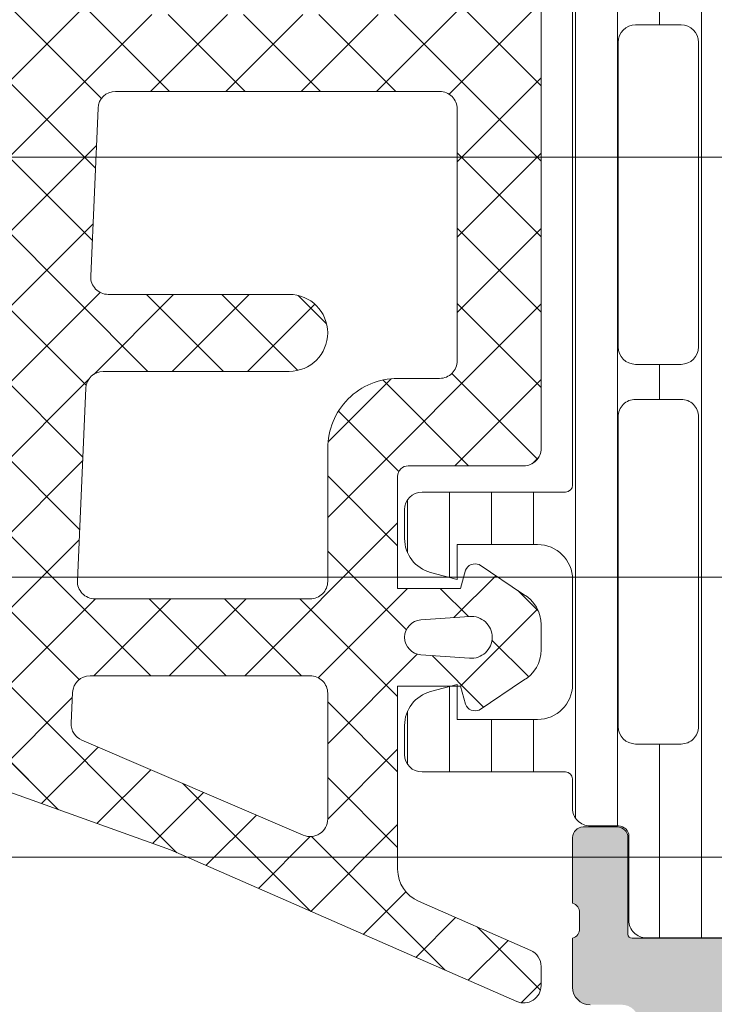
# Model space of a CAD drawing. Header units: millimetres. Extents: x 144573 to 336993, y 74252 to 247042.
# Tile 862 of 1056: x 206423 to 206442, y 219205 to 219233. Entities that reach past the tile are written whole.
import ezdxf

# ---------------------------------------------------------------- set-up
doc = ezdxf.new("R2010")
doc.units = ezdxf.units.MM
doc.layers.add('FASÁDA DETAILNÍ', color=255, linetype='Continuous', lineweight=0)
pattern_1 = [(135, (218687.8640705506, 217938.1777891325), (-1.077630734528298, -1.077630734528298), []), (225, (218687.8640705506, 217938.1777891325), (1.077630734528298, -1.077630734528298), [])]

msp = doc.modelspace()

# ---------------------------------------------------------------- hatches: boundary and pattern name
at = {"layer": 'FASÁDA DETAILNÍ'}
h = msp.add_hatch(dxfattribs=at)
h.set_pattern_fill('LINIE', color=256, scale=1.2, angle=90, style=0)
h.set_pattern_definition([(90, (206457.6575666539, 219206.2351158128), (-1.2, 7.347638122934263e-17), [])])
edge = h.paths.add_edge_path()
edge.add_arc((206439.6837942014, 219209.7698121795), 0.2999999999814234, 359.9979247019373, 449.9979247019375)
edge.add_line((206439.6838050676, 219210.0698121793), (206438.8734737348, 219210.0698408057))
edge.add_arc((206438.8734891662, 219210.5698381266), 0.4999973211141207, 179.9976177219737, 269.99823168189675, ccw=False)
edge.add_line((206438.3734918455, 219210.5698589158), (206438.3721713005, 219211.4109311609))
edge.add_arc((206438.1721713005, 219211.4109311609), 0.2000000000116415, 0, 90)
edge.add_line((206438.1721713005, 219211.6109311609), (206434.0721713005, 219211.6109311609))
edge.add_arc((206434.0721713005, 219212.1109311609), 0.5, 180, 270, ccw=False)
edge.add_line((206433.5721713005, 219212.1109311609), (206433.5721713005, 219212.9416803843))
edge.add_arc((206434.5721713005, 219212.9416803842), 1, 104.99999999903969, 179.9999999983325, ccw=False)
edge.add_line((206434.3133522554, 219213.9076062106), (206435.0721713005, 219214.1109311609))
edge.add_line((206435.0721713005, 219214.1109311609), (206435.0721713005, 219213.1109311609))
edge.add_line((206435.0721713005, 219213.1109311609), (206437.3721713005, 219213.1109311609))
edge.add_arc((206437.3704620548, 219214.1150576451), 1.004127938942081, 270.097530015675, 359.765912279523)
edge.add_line((206438.3745816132, 219214.1109551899), (206438.3745816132, 219217.1108335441))
edge.add_arc((206437.3704622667, 219217.1068051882), 1.004127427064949, 0.2298596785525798, 89.9024820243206)
edge.add_line((206437.3721713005, 219218.1109311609), (206435.0721713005, 219218.1109311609))
edge.add_line((206435.0721713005, 219218.1109311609), (206435.0721713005, 219217.1109311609))
edge.add_line((206435.0721713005, 219217.1109311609), (206434.3133522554, 219217.3142561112))
edge.add_arc((206434.5721713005, 219218.2801819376), 1.000000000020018, 180.0000000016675, 255.0000000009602, ccw=False)
edge.add_line((206433.5721713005, 219218.2801819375), (206433.5721713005, 219219.1109311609))
edge.add_arc((206434.0721713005, 219219.1109311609), 0.5, 90, 180, ccw=False)
edge.add_line((206434.0721713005, 219219.6109311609), (206438.1721713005, 219219.6109311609))
edge.add_arc((206438.1704427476, 219219.8151042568), 0.2041804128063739, 270.4850610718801, 358.8441310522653)
edge.add_line((206438.3745816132, 219219.8109854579), (206438.3746045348, 219245.6523522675))
edge.add_arc((206438.8746018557, 219245.6523368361), 0.499997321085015, 89.9976177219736, 179.9982316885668, ccw=False)
edge.add_line((206438.8746226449, 219246.1523341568), (206439.6849539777, 219246.1523055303))
edge.add_arc((206439.6849648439, 219246.4523055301), 0.2999999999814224, 269.9979247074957, 359.997924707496)
edge.add_line((206439.9849648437, 219246.4522946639), (206439.9847198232, 219248.8522930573))
edge.add_arc((206440.4847158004, 219248.8522775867), 0.4999959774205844, 89.99762222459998, 179.9982271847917, ccw=False)
edge.add_line((206440.4847365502, 219249.3522735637), (206443.961278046, 219249.3521469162))
edge.add_arc((206443.8189315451, 219248.3623339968), 0.9999960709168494, -32.729091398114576, 81.81631664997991, ccw=False)
edge.add_line((206444.6601646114, 219247.821668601), (206443.3416121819, 219245.5380595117))
edge.add_arc((206443.7746158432, 219245.2880438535), 0.5000000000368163, 149.9979280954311, 179.9978647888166)
edge.add_line((206443.2746158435, 219245.2880624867), (206443.2735295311, 219210.9337937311))
edge.add_arc((206443.7735295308, 219210.9337761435), 0.4999999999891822, 179.9979846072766, 209.9979213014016)
edge.add_line((206443.3405077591, 219210.6837918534), (206444.6588947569, 219208.4000872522))
edge.add_arc((206443.8176225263, 219207.8594827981), 0.9999960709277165, -81.82046724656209, 32.72494080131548, ccw=False)
edge.add_line((206443.9598973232, 219206.8696595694), (206440.4833558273, 219206.8697862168))
edge.add_arc((206440.483371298, 219207.369782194), 0.4999959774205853, 179.9976222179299, 269.99822718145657, ccw=False)
edge.add_line((206439.983375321, 219207.3698029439), (206439.9837942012, 219209.7698013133))
edge = h.paths.add_edge_path(flags=16)
edge.add_line((206440.1740698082, 219233.9609249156), (206441.4740639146, 219233.9609249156))
edge.add_arc((206441.4740675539, 219234.4609212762), 0.4999963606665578, 269.9995829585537, 360.0004170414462)
edge.add_line((206441.9740639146, 219234.4609249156), (206441.9740639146, 219243.310918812))
edge.add_arc((206441.4740675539, 219243.3109224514), 0.4999963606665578, 359.9995829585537, 450.0004170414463)
edge.add_line((206441.4740639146, 219243.810918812), (206440.1740698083, 219243.810918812))
edge.add_arc((206440.1740532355, 219243.3109188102), 0.5000000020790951, 89.99810089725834, 179.9999997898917)
edge.add_line((206439.6740532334, 219243.3109188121), (206439.6740532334, 219234.4609249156))
edge.add_arc((206440.1740532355, 219234.4609249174), 0.5000000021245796, 180.0000002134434, 270.0018990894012)
edge = h.paths.add_edge_path(flags=16)
edge.add_arc((206440.1740532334, 219223.7609188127), 0.5, 180, 270)
edge.add_line((206440.1740532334, 219223.2609188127), (206441.4740639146, 219223.2609188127))
edge.add_arc((206441.4740639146, 219223.7609188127), 0.5, 270, 360)
edge.add_line((206441.9740639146, 219223.7609188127), (206441.9740639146, 219232.4609249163))
edge.add_arc((206441.4740639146, 219232.4609249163), 0.5, 0, 90)
edge.add_line((206441.4740639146, 219232.9609249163), (206440.1740532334, 219232.9609249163))
edge.add_arc((206440.1740532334, 219232.4609249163), 0.5, 90, 180)
edge.add_line((206439.6740532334, 219232.4609249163), (206439.6740532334, 219223.7609188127))
edge = h.paths.add_edge_path(flags=16)
edge.add_arc((206441.4740675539, 219221.7609224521), 0.4999963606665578, 359.9995829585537, 450.0004170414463)
edge.add_line((206441.4740639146, 219222.2609188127), (206440.1740698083, 219222.2609188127))
edge.add_arc((206440.1740532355, 219221.7609188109), 0.5000000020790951, 89.99810089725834, 179.9999997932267)
edge.add_line((206439.6740532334, 219221.7609188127), (206439.6740532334, 219212.9109096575))
edge.add_arc((206440.1740379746, 219212.9109096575), 0.4999847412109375, 179.9999999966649, 270)
edge.add_line((206440.1740379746, 219212.4109249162), (206441.4740486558, 219212.4109249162))
edge.add_arc((206441.4740486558, 219212.910940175), 0.5000152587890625, 270, 360.0000000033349)
edge.add_line((206441.9740639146, 219212.9109401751), (206441.9740639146, 219221.7609188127))
h = msp.add_hatch(dxfattribs=at)
h.set_pattern_fill('ANSI37', color=256, scale=0.48, angle=90, style=0)
h.set_pattern_definition(pattern_1)
edge = h.paths.add_edge_path(flags=16)
edge.add_line((206434.0388985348, 219215.9584518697), (206435.4317525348, 219216.0581958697))
edge.add_arc((206435.4746100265, 219215.4597289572), 0.599999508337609, -8.35153610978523e-06, 94.09608051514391, ccw=False)
edge.add_arc((206435.4746100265, 219215.4597287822), 0.5999995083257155, -94.09608051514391, 8.351536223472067e-06, ccw=False)
edge.add_line((206435.4317525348, 219214.8612618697), (206434.0388985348, 219214.9610058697))
edge.add_arc((206434.0746130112, 219215.4597288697), 0.5000001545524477, 94.09606439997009, 265.90393560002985, ccw=False)
edge = h.paths.add_edge_path(flags=16)
edge.add_arc((206430.8746049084, 219213.8597322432), 0.4999996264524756, -4.2805441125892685e-05, 90.00004280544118, ccw=False)
edge.add_line((206431.3746045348, 219213.8597318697), (206431.3746045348, 219210.2660468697))
edge.add_arc((206430.874604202, 219210.2660468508), 0.5000003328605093, -113.21802660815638, 2.167783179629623e-06, ccw=False)
edge.add_line((206430.6774885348, 219209.8065408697), (206424.3463865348, 219212.5224188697))
edge.add_arc((206424.5435024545, 219212.9819242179), 0.4999998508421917, 177.4998893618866, 246.7819182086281, ccw=False)
edge.add_line((206424.0439785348, 219213.0037348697), (206424.0823045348, 219213.8815418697))
edge.add_arc((206424.5818281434, 219213.8597323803), 0.4999994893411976, 89.99995514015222, 177.5000208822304, ccw=False)
edge.add_line((206424.5818285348, 219214.3597318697), (206430.8746045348, 219214.3597318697))
edge = h.paths.add_edge_path(flags=16)
edge.add_line((206425.4664425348, 219239.4136508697), (206434.3632955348, 219243.5623208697))
edge.add_arc((206434.5746046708, 219243.1091671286), 0.499999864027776, -2.966864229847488e-05, 115.00000791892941, ccw=False)
edge.add_line((206435.0746045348, 219243.1091668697), (206435.0746045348, 219233.7597318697))
edge.add_arc((206434.5746049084, 219233.7597314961), 0.4999996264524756, -90.00004280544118, 4.2805441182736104e-05, ccw=False)
edge.add_line((206434.5746045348, 219233.2597318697), (206425.4506815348, 219233.2597318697))
edge.add_arc((206425.4506817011, 219233.7597319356), 0.5000000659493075, 177.4999727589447, 269.9999809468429, ccw=False)
edge.add_line((206424.9511575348, 219233.7815418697), (206425.1782275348, 219238.9823058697))
edge.add_arc((206425.6777529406, 219238.9604961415), 0.5000012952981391, 115.00009198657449, 177.5000025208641, ccw=False)
edge = h.paths.add_edge_path(flags=16)
edge.add_arc((206434.5746049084, 219230.5597322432), 0.4999996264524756, -4.2805441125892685e-05, 90.00004280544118, ccw=False)
edge.add_line((206435.0746045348, 219230.5597318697), (206435.0746045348, 219223.3597318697))
edge.add_arc((206434.5746049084, 219223.3597314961), 0.4999996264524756, -90.00004280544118, 4.2805441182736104e-05, ccw=False)
edge.add_line((206434.5746045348, 219222.8597318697), (206433.3746045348, 219222.8597318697))
edge.add_arc((206433.3746030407, 219220.8597333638), 1.999998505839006, 89.99995719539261, 180.0000428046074)
edge.add_line((206431.3746045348, 219220.8597318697), (206431.3746045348, 219217.0597318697))
edge.add_arc((206430.8746049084, 219217.0597314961), 0.4999996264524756, -90.00004280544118, 4.2805441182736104e-05, ccw=False)
edge.add_line((206430.8746045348, 219216.5597318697), (206424.7215435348, 219216.5597318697))
edge.add_arc((206424.7215437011, 219217.0597319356), 0.5000000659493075, 177.4999727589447, 269.9999809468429, ccw=False)
edge.add_line((206424.2220195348, 219217.0815418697), (206424.4621545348, 219222.5815418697))
edge.add_arc((206424.9616781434, 219222.5597323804), 0.499999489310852, 89.99995514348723, 177.5000208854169, ccw=False)
edge.add_line((206424.9616785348, 219223.0597318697), (206430.2746045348, 219223.0597318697))
edge.add_arc((206430.2746045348, 219224.1597318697), 1.099999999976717, 270, 450)
edge.add_line((206430.2746045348, 219225.2597318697), (206425.1013935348, 219225.2597318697))
edge.add_arc((206425.1013937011, 219225.7597319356), 0.5000000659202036, 177.4999727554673, 269.9999809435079, ccw=False)
edge.add_line((206424.6018695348, 219225.7815418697), (206424.8114425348, 219230.5815418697))
edge.add_arc((206425.3109661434, 219230.5597323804), 0.4999994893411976, 89.99995514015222, 177.5000208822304, ccw=False)
edge.add_line((206425.3109665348, 219231.0597318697), (206434.5746045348, 219231.0597318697))
edge = h.paths.add_edge_path()
edge.add_line((206433.1881475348, 219245.7727848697), (206424.4002815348, 219241.6749358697))
edge.add_ellipse((206425.6681390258, 219238.9560105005), major_axis=(-3.000002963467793, 0), ratio=1, start_angle=295.0000306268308, end_angle=357.49994116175)
edge.add_line((206422.6709915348, 219239.0868718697), (206422.6426575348, 219238.4379218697))
edge.add_ellipse((206422.1431339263, 219238.459731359), major_axis=(-0.499999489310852, 0), ratio=1, start_angle=89.99995514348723, end_angle=177.5000208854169, ccw=False)
edge.add_line((206422.1431335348, 219237.9597318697), (206421.1746045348, 219237.9597318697))
edge.add_ellipse((206421.1746044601, 219237.8597319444), major_axis=(-0.09999992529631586, 0), ratio=1, start_angle=-90.00004278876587, end_angle=4.280544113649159e-05)
edge.add_line((206421.0746045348, 219237.8597318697), (206421.0746045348, 219237.2597318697))
edge.add_ellipse((206421.1746044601, 219237.259731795), major_axis=(-0.09999992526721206, 0), ratio=1, start_angle=-4.280544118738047e-05, end_angle=90.00004280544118)
edge.add_line((206421.1746045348, 219237.1597318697), (206422.0776425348, 219237.1597318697))
edge.add_ellipse((206422.0776423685, 219236.6597318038), major_axis=(-0.5000000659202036, 0), ratio=1, start_angle=177.4999727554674, end_angle=269.9999809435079, ccw=False)
edge.add_line((206422.5771665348, 219236.6379218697), (206422.1833285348, 219227.7376278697))
edge.add_ellipse((206421.683817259, 219227.7597319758), major_axis=(-0.5000001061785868, 0), ratio=1, start_angle=89.9999170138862, end_angle=177.4662307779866, ccw=False)
edge.add_line((206421.6838165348, 219227.2597318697), (206421.0746045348, 219227.2597318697))
edge.add_ellipse((206421.0746044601, 219227.1597319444), major_axis=(-0.0999999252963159, 0), ratio=1, start_angle=-90.0000428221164, end_angle=4.278876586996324e-05)
edge.add_line((206420.9746045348, 219227.1597318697), (206420.9746045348, 219226.5597318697))
edge.add_ellipse((206421.0746044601, 219226.559731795), major_axis=(-0.0999999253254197, 0), ratio=1, start_angle=-4.278876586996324e-05, end_angle=90.00004280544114)
edge.add_line((206421.0746045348, 219226.4597318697), (206421.6041665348, 219226.4597318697))
edge.add_ellipse((206421.6041668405, 219225.9597313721), major_axis=(-0.500000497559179, 0), ratio=1, start_angle=177.4663020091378, end_angle=270.0000350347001, ccw=False)
edge.add_line((206422.1036785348, 219225.9376278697), (206421.5930225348, 219214.3974028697))
edge.add_ellipse((206421.0934979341, 219214.4192124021), major_axis=(-0.5000004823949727, 0), ratio=1, start_angle=86.78294269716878, end_angle=177.5000209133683, ccw=False)
edge.add_line((206421.0654385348, 219213.9199998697), (206415.9316955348, 219214.2085628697))
edge.add_ellipse((206416.0472509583, 219214.6189808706), major_axis=(-0.4263754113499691, 0), ratio=1, start_angle=-69.2410276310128, end_angle=74.27514552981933, ccw=False)
edge.add_line((206415.8961275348, 219215.0176758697), (206416.1287305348, 219215.0164358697))
edge.add_line((206416.1287305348, 219215.0164358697), (206418.0113095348, 219214.7182978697))
edge.add_line((206418.0113095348, 219214.7182978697), (206420.8605945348, 219215.1187238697))
edge.add_ellipse((206420.8188439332, 219215.4158044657), major_axis=(-0.2999999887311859, 0), ratio=1, start_angle=97.99974404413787, end_angle=214.5977463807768)
edge.add_ellipse((206418.5962728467, 219213.8826910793), major_axis=(-3.000047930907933, 0), ratio=1, start_angle=214.5976412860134, end_angle=288.008424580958)
edge.add_line((206417.6687875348, 219216.7357698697), (206415.4138965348, 219216.1021938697))
edge.add_ellipse((206415.5748260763, 219215.3269813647), major_axis=(-0.7917403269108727, 0), ratio=1, start_angle=281.727689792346, end_angle=353.2016537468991)
edge.add_line((206414.7886525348, 219215.4207038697), (206414.7874315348, 219214.3624938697))
edge.add_ellipse((206415.9665177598, 219214.4916181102), major_axis=(-1.186135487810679, 0), ratio=1, start_angle=6.249678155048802, end_angle=71.34442355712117)
edge.add_line((206415.5870985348, 219213.3678038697), (206418.8284385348, 219212.2734708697))
edge.add_line((206418.8284385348, 219212.2734708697), (206426.8782335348, 219209.3836928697))
edge.add_line((206426.8782335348, 219209.3836928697), (206436.7761105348, 219205.0508838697))
edge.add_ellipse((206436.9743806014, 219205.5098928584), major_axis=(-0.5000002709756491, 0), ratio=1, start_angle=66.6379505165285, end_angle=179.9334236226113)
edge.add_line((206437.4743805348, 219205.5093118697), (206437.4750155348, 219206.0560128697))
edge.add_ellipse((206436.9750154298, 219206.0565931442), major_axis=(-0.5000004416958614, 0), ratio=1, start_angle=179.9335054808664, end_angle=246.0791754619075)
edge.add_line((206437.1777525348, 219206.5136468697), (206433.9737495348, 219207.9154028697))
edge.add_ellipse((206434.3746038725, 219208.831543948), major_axis=(-0.999999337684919, 0), ratio=1, start_angle=-5.28106040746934e-05, end_angle=66.36838527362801, ccw=False)
edge.add_line((206433.3746045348, 219208.8315448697), (206433.3746045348, 219214.0594868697))
edge.add_line((206433.3746045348, 219214.0594868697), (206435.1740835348, 219214.0594958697))
edge.add_line((206435.1740835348, 219214.0594958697), (206435.3120255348, 219213.5446948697))
edge.add_ellipse((206435.5891795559, 219213.6594601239), major_axis=(-0.2999756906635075, 0), ratio=1, start_angle=22.49370025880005, end_angle=112.5035666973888)
edge.add_line((206435.7039925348, 219213.3823258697), (206436.9741195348, 219214.2314928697))
edge.add_ellipse((206436.4743987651, 219215.097357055), major_axis=(-0.9997207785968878, 0), ratio=1, start_angle=119.9907606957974, end_angle=180.0076118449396)
edge.add_line((206437.4741195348, 219215.0974898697), (206437.4740885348, 219215.8218508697))
edge.add_ellipse((206436.4743507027, 219215.8216428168), major_axis=(-0.9997378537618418, 0), ratio=1, start_angle=180.0119236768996, end_angle=240.0086750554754)
edge.add_line((206436.9740885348, 219216.6875168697), (206435.7039925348, 219217.5366838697))
edge.add_ellipse((206435.5891806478, 219217.2595363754), major_axis=(-0.2999875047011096, 0), ratio=1, start_angle=247.4975938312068, end_angle=337.5013961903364)
edge.add_line((206435.3120255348, 219217.3743298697), (206435.1740535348, 219216.8595138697))
edge.add_line((206435.1740535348, 219216.8595138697), (206433.3746045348, 219216.8595058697))
edge.add_line((206433.3746045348, 219216.8595058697), (206433.3746045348, 219220.0597328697))
edge.add_ellipse((206433.6746043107, 219220.0597330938), major_axis=(-0.2999997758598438, 0), ratio=1, start_angle=-90.00004280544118, end_angle=4.2805441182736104e-05, ccw=False)
edge.add_line((206433.6746045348, 219220.3597328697), (206436.9746005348, 219220.3597328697))
edge.add_ellipse((206436.9746009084, 219220.8597324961), major_axis=(-0.4999996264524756, 0), ratio=1, start_angle=89.99995719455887, end_angle=180.0000428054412)
edge.add_line((206437.4746005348, 219220.8597328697), (206437.4746005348, 219247.7573548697))
edge.add_line((206437.4746005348, 219247.7573548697), (206435.9242085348, 219248.6524728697))
edge.add_ellipse((206435.6742084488, 219248.2194603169), major_axis=(-0.4999999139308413, 0), ratio=1, start_angle=239.9999829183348, end_angle=359.9999366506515)
edge.add_line((206435.1742085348, 219248.2194608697), (206433.4768375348, 219248.2194608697))
edge.add_line((206433.4768375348, 219248.2194608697), (206433.4768375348, 219246.2259388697))
edge.add_ellipse((206432.9768372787, 219246.225938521), major_axis=(-0.5000002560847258, 0), ratio=1, start_angle=115.0001285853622, end_angle=180.0000399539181, ccw=False)
h = msp.add_hatch(dxfattribs=at)
h.set_pattern_fill('ANSI37', color=256, scale=0.48, angle=90, style=0)
h.set_pattern_definition(pattern_1)
edge = h.paths.add_edge_path(flags=16)
edge.add_line((206434.038898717, 219215.9584518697), (206435.431752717, 219216.0581958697))
edge.add_arc((206435.4746102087, 219215.4597289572), 0.599999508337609, -8.35153610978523e-06, 94.09608051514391, ccw=False)
edge.add_arc((206435.4746102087, 219215.4597287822), 0.5999995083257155, -94.09608051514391, 8.351536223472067e-06, ccw=False)
edge.add_line((206435.431752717, 219214.8612618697), (206434.038898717, 219214.9610058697))
edge.add_arc((206434.0746131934, 219215.4597288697), 0.5000001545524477, 94.09606439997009, 265.90393560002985, ccw=False)
edge = h.paths.add_edge_path(flags=16)
edge.add_arc((206430.8746050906, 219213.8597322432), 0.4999996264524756, -4.2805441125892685e-05, 90.00004280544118, ccw=False)
edge.add_line((206431.374604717, 219213.8597318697), (206431.374604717, 219210.2660468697))
edge.add_arc((206430.8746043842, 219210.2660468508), 0.5000003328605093, -113.21802660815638, 2.167783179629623e-06, ccw=False)
edge.add_line((206430.677488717, 219209.8065408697), (206424.346386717, 219212.5224188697))
edge.add_arc((206424.5435026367, 219212.9819242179), 0.4999998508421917, 177.4998893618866, 246.7819182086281, ccw=False)
edge.add_line((206424.043978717, 219213.0037348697), (206424.082304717, 219213.8815418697))
edge.add_arc((206424.5818283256, 219213.8597323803), 0.4999994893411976, 89.99995514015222, 177.5000208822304, ccw=False)
edge.add_line((206424.581828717, 219214.3597318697), (206430.874604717, 219214.3597318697))
edge = h.paths.add_edge_path(flags=16)
edge.add_line((206425.466442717, 219239.4136508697), (206434.363295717, 219243.5623208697))
edge.add_arc((206434.574604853, 219243.1091671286), 0.499999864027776, -2.966864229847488e-05, 115.00000791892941, ccw=False)
edge.add_line((206435.074604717, 219243.1091668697), (206435.074604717, 219233.7597318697))
edge.add_arc((206434.5746050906, 219233.7597314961), 0.4999996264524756, -90.00004280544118, 4.2805441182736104e-05, ccw=False)
edge.add_line((206434.574604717, 219233.2597318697), (206425.450681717, 219233.2597318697))
edge.add_arc((206425.4506818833, 219233.7597319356), 0.5000000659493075, 177.4999727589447, 269.9999809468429, ccw=False)
edge.add_line((206424.951157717, 219233.7815418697), (206425.178227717, 219238.9823058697))
edge.add_arc((206425.6777531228, 219238.9604961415), 0.5000012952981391, 115.00009198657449, 177.5000025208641, ccw=False)
edge = h.paths.add_edge_path(flags=16)
edge.add_arc((206434.5746050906, 219230.5597322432), 0.4999996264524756, -4.2805441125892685e-05, 90.00004280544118, ccw=False)
edge.add_line((206435.074604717, 219230.5597318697), (206435.074604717, 219223.3597318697))
edge.add_arc((206434.5746050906, 219223.3597314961), 0.4999996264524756, -90.00004280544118, 4.2805441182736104e-05, ccw=False)
edge.add_line((206434.574604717, 219222.8597318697), (206433.374604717, 219222.8597318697))
edge.add_arc((206433.3746032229, 219220.8597333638), 1.999998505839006, 89.99995719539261, 180.0000428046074)
edge.add_line((206431.374604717, 219220.8597318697), (206431.374604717, 219217.0597318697))
edge.add_arc((206430.8746050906, 219217.0597314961), 0.4999996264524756, -90.00004280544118, 4.2805441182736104e-05, ccw=False)
edge.add_line((206430.874604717, 219216.5597318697), (206424.721543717, 219216.5597318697))
edge.add_arc((206424.7215438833, 219217.0597319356), 0.5000000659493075, 177.4999727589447, 269.9999809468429, ccw=False)
edge.add_line((206424.222019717, 219217.0815418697), (206424.462154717, 219222.5815418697))
edge.add_arc((206424.9616783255, 219222.5597323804), 0.499999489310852, 89.99995514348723, 177.5000208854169, ccw=False)
edge.add_line((206424.961678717, 219223.0597318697), (206430.274604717, 219223.0597318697))
edge.add_arc((206430.274604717, 219224.1597318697), 1.099999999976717, 270, 450)
edge.add_line((206430.274604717, 219225.2597318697), (206425.101393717, 219225.2597318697))
edge.add_arc((206425.1013938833, 219225.7597319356), 0.5000000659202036, 177.4999727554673, 269.9999809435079, ccw=False)
edge.add_line((206424.601869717, 219225.7815418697), (206424.811442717, 219230.5815418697))
edge.add_arc((206425.3109663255, 219230.5597323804), 0.4999994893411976, 89.99995514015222, 177.5000208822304, ccw=False)
edge.add_line((206425.310966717, 219231.0597318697), (206434.574604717, 219231.0597318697))
edge = h.paths.add_edge_path()
edge.add_line((206433.188147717, 219245.7727848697), (206424.400281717, 219241.6749358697))
edge.add_ellipse((206425.668139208, 219238.9560105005), major_axis=(-3.000002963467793, 0), ratio=1, start_angle=295.0000306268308, end_angle=357.49994116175)
edge.add_line((206422.670991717, 219239.0868718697), (206422.642657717, 219238.4379218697))
edge.add_ellipse((206422.1431341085, 219238.459731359), major_axis=(-0.499999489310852, 0), ratio=1, start_angle=89.99995514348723, end_angle=177.5000208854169, ccw=False)
edge.add_line((206422.143133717, 219237.9597318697), (206421.174604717, 219237.9597318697))
edge.add_ellipse((206421.1746046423, 219237.8597319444), major_axis=(-0.09999992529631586, 0), ratio=1, start_angle=-90.00004278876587, end_angle=4.280544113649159e-05)
edge.add_line((206421.074604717, 219237.8597318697), (206421.074604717, 219237.2597318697))
edge.add_ellipse((206421.1746046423, 219237.259731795), major_axis=(-0.09999992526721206, 0), ratio=1, start_angle=-4.280544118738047e-05, end_angle=90.00004280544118)
edge.add_line((206421.174604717, 219237.1597318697), (206422.077642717, 219237.1597318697))
edge.add_ellipse((206422.0776425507, 219236.6597318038), major_axis=(-0.5000000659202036, 0), ratio=1, start_angle=177.4999727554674, end_angle=269.9999809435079, ccw=False)
edge.add_line((206422.577166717, 219236.6379218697), (206422.183328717, 219227.7376278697))
edge.add_ellipse((206421.6838174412, 219227.7597319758), major_axis=(-0.5000001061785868, 0), ratio=1, start_angle=89.9999170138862, end_angle=177.4662307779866, ccw=False)
edge.add_line((206421.683816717, 219227.2597318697), (206421.074604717, 219227.2597318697))
edge.add_ellipse((206421.0746046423, 219227.1597319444), major_axis=(-0.0999999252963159, 0), ratio=1, start_angle=-90.0000428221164, end_angle=4.278876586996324e-05)
edge.add_line((206420.974604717, 219227.1597318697), (206420.974604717, 219226.5597318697))
edge.add_ellipse((206421.0746046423, 219226.559731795), major_axis=(-0.0999999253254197, 0), ratio=1, start_angle=-4.278876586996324e-05, end_angle=90.00004280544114)
edge.add_line((206421.074604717, 219226.4597318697), (206421.604166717, 219226.4597318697))
edge.add_ellipse((206421.6041670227, 219225.9597313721), major_axis=(-0.500000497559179, 0), ratio=1, start_angle=177.4663020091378, end_angle=270.0000350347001, ccw=False)
edge.add_line((206422.103678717, 219225.9376278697), (206421.593022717, 219214.3974028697))
edge.add_ellipse((206421.0934981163, 219214.4192124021), major_axis=(-0.5000004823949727, 0), ratio=1, start_angle=86.78294269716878, end_angle=177.5000209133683, ccw=False)
edge.add_line((206421.065438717, 219213.9199998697), (206415.931695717, 219214.2085628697))
edge.add_ellipse((206416.0472511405, 219214.6189808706), major_axis=(-0.4263754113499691, 0), ratio=1, start_angle=-69.2410276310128, end_angle=74.27514552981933, ccw=False)
edge.add_line((206415.896127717, 219215.0176758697), (206416.128730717, 219215.0164358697))
edge.add_line((206416.128730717, 219215.0164358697), (206418.011309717, 219214.7182978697))
edge.add_line((206418.011309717, 219214.7182978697), (206420.860594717, 219215.1187238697))
edge.add_ellipse((206420.8188441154, 219215.4158044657), major_axis=(-0.2999999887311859, 0), ratio=1, start_angle=97.99974404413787, end_angle=214.5977463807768)
edge.add_ellipse((206418.5962730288, 219213.8826910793), major_axis=(-3.000047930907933, 0), ratio=1, start_angle=214.5976412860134, end_angle=288.008424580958)
edge.add_line((206417.668787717, 219216.7357698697), (206415.413896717, 219216.1021938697))
edge.add_ellipse((206415.5748262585, 219215.3269813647), major_axis=(-0.7917403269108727, 0), ratio=1, start_angle=281.727689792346, end_angle=353.2016537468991)
edge.add_line((206414.788652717, 219215.4207038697), (206414.787431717, 219214.3624938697))
edge.add_ellipse((206415.966517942, 219214.4916181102), major_axis=(-1.186135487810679, 0), ratio=1, start_angle=6.249678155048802, end_angle=71.34442355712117)
edge.add_line((206415.587098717, 219213.3678038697), (206418.828438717, 219212.2734708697))
edge.add_line((206418.828438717, 219212.2734708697), (206426.878233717, 219209.3836928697))
edge.add_line((206426.878233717, 219209.3836928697), (206436.776110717, 219205.0508838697))
edge.add_ellipse((206436.9743807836, 219205.5098928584), major_axis=(-0.5000002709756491, 0), ratio=1, start_angle=66.6379505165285, end_angle=179.9334236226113)
edge.add_line((206437.474380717, 219205.5093118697), (206437.475015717, 219206.0560128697))
edge.add_ellipse((206436.975015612, 219206.0565931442), major_axis=(-0.5000004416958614, 0), ratio=1, start_angle=179.9335054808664, end_angle=246.0791754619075)
edge.add_line((206437.177752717, 219206.5136468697), (206433.973749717, 219207.9154028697))
edge.add_ellipse((206434.3746040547, 219208.831543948), major_axis=(-0.999999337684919, 0), ratio=1, start_angle=-5.28106040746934e-05, end_angle=66.36838527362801, ccw=False)
edge.add_line((206433.374604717, 219208.8315448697), (206433.374604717, 219214.0594868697))
edge.add_line((206433.374604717, 219214.0594868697), (206435.174083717, 219214.0594958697))
edge.add_line((206435.174083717, 219214.0594958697), (206435.312025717, 219213.5446948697))
edge.add_ellipse((206435.5891797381, 219213.6594601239), major_axis=(-0.2999756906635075, 0), ratio=1, start_angle=22.49370025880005, end_angle=112.5035666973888)
edge.add_line((206435.703992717, 219213.3823258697), (206436.974119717, 219214.2314928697))
edge.add_ellipse((206436.4743989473, 219215.097357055), major_axis=(-0.9997207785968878, 0), ratio=1, start_angle=119.9907606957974, end_angle=180.0076118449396)
edge.add_line((206437.474119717, 219215.0974898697), (206437.474088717, 219215.8218508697))
edge.add_ellipse((206436.4743508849, 219215.8216428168), major_axis=(-0.9997378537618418, 0), ratio=1, start_angle=180.0119236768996, end_angle=240.0086750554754)
edge.add_line((206436.974088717, 219216.6875168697), (206435.703992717, 219217.5366838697))
edge.add_ellipse((206435.58918083, 219217.2595363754), major_axis=(-0.2999875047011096, 0), ratio=1, start_angle=247.4975938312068, end_angle=337.5013961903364)
edge.add_line((206435.312025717, 219217.3743298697), (206435.174053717, 219216.8595138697))
edge.add_line((206435.174053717, 219216.8595138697), (206433.374604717, 219216.8595058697))
edge.add_line((206433.374604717, 219216.8595058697), (206433.374604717, 219220.0597328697))
edge.add_ellipse((206433.6746044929, 219220.0597330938), major_axis=(-0.2999997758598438, 0), ratio=1, start_angle=-90.00004280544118, end_angle=4.2805441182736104e-05, ccw=False)
edge.add_line((206433.674604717, 219220.3597328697), (206436.974600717, 219220.3597328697))
edge.add_ellipse((206436.9746010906, 219220.8597324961), major_axis=(-0.4999996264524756, 0), ratio=1, start_angle=89.99995719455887, end_angle=180.0000428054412)
edge.add_line((206437.474600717, 219220.8597328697), (206437.474600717, 219247.7573548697))
edge.add_line((206437.474600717, 219247.7573548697), (206435.924208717, 219248.6524728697))
edge.add_ellipse((206435.674208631, 219248.2194603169), major_axis=(-0.4999999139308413, 0), ratio=1, start_angle=239.9999829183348, end_angle=359.9999366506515)
edge.add_line((206435.174208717, 219248.2194608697), (206433.476837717, 219248.2194608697))
edge.add_line((206433.476837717, 219248.2194608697), (206433.476837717, 219246.2259388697))
edge.add_ellipse((206432.9768374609, 219246.225938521), major_axis=(-0.5000002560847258, 0), ratio=1, start_angle=115.0001285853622, end_angle=180.0000399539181, ccw=False)
h = msp.add_hatch(color=256, dxfattribs=at)
edge = h.paths.add_edge_path()
edge.add_arc((206393.3746720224, 219194.8597963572), 0.5000674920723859, 180.0077324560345, 269.9922675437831, ccw=False)
edge.add_line((206392.8746045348, 219194.8597288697), (206392.8746045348, 219198.8597288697))
edge.add_arc((206393.3746720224, 219198.8596613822), 0.5000674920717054, 450.00773245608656, 539.9922675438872, ccw=False)
edge.add_line((206393.3746045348, 219199.3597288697), (206394.6746533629, 219199.3597288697))
edge.add_arc((206394.6746164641, 219198.8596919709), 0.5000369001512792, 360.00422797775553, 449.99577202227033, ccw=False)
edge.add_line((206395.1746533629, 219198.8597288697), (206395.1746533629, 219198.3597288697))
edge.add_line((206395.1746533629, 219198.3597288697), (206394.1746533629, 219198.3597288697))
edge.add_line((206394.1746533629, 219198.3597288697), (206394.1746533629, 219196.8597288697))
edge.add_arc((206395.1746163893, 219196.859691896), 0.9999630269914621, 539.9978814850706, 630.0021185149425)
edge.add_line((206395.1746533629, 219195.8597288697), (206399.1746533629, 219195.8597288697))
edge.add_arc((206399.1745764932, 219196.8598057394), 1.000076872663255, 270.0044039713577, 359.9955960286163)
edge.add_line((206400.1746533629, 219196.8597288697), (206400.1746533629, 219198.3597288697))
edge.add_line((206400.1746533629, 219198.3597288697), (206399.1746533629, 219198.3597288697))
edge.add_line((206399.1746533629, 219198.3597288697), (206399.1746533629, 219198.8597288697))
edge.add_arc((206399.6745958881, 219198.8597863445), 0.4999425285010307, 89.9934131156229, 180.0065868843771, ccw=False)
edge.add_line((206399.6746533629, 219199.3597288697), (206402.4746411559, 219199.3597288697))
edge.add_arc((206402.4746411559, 219198.8597288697), 0.5000000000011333, 360.0000000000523, 450.0000000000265, ccw=False)
edge.add_line((206402.9746411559, 219198.8597288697), (206402.9746411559, 219198.6597288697))
edge.add_arc((206402.4746411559, 219198.6597288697), 0.5000000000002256, 269.99999999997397, 359.99999999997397, ccw=False)
edge.add_line((206402.4746411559, 219198.1597288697), (206401.9746411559, 219198.1597288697))
edge.add_arc((206401.9746762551, 219197.6596937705), 0.500035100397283, 450.0040217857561, 539.9959782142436)
edge.add_line((206401.4746411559, 219197.6597288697), (206401.4746411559, 219196.8597258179))
edge.add_arc((206401.9746577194, 219196.8597423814), 0.5000165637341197, 180.0018979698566, 269.9981020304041)
edge.add_line((206401.9746411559, 219196.3597258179), (206433.2746350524, 219196.3597258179))
edge.add_line((206433.2746350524, 219196.3597258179), (206439.313092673, 219196.79212245))
edge.add_arc((206439.2746366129, 219197.7913421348), 0.9999594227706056, 272.2040028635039, 359.9999999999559)
edge.add_line((206440.2745960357, 219197.7913421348), (206440.2745960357, 219204.4597943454))
edge.add_arc((206439.7745960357, 219204.4597943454), 0.5000000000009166, 360.0000000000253, 449.9999999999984)
edge.add_line((206439.7745960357, 219204.9597943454), (206438.8745960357, 219204.9597943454))
edge.add_arc((206438.8745960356, 219205.4597943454), 0.5000000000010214, 180.0000000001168, 270.0000000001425, ccw=False)
edge.add_line((206438.3745960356, 219205.4597943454), (206438.3745960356, 219206.8597958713))
edge.add_arc((206438.2957595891, 219207.1273164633), 0.278895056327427, 286.4198764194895, 361.1645893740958)
edge.add_line((206438.5745970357, 219207.1329848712), (206438.5745970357, 219207.5865788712))
edge.add_arc((206438.29572894, 219207.5922395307), 0.2789255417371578, 358.8371299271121, 433.5754054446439)
edge.add_line((206438.3745960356, 219207.8597828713), (206438.3745960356, 219209.7397938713))
edge.add_arc((206438.6745960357, 219209.7397938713), 0.3000000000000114, 450.00000000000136, 540, ccw=False)
edge.add_line((206438.6745960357, 219210.0397938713), (206439.6545703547, 219210.0397938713))
edge.add_arc((206439.6545703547, 219209.7397938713), 0.2999999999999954, 360.0000000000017, 450.00000000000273, ccw=False)
edge.add_line((206439.9545703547, 219209.7397938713), (206439.9545703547, 219206.9797958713))
edge.add_arc((206440.0745703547, 219206.9797958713), 0.1200000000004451, 539.9999999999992, 630)
edge.add_line((206440.0745703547, 219206.8597958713), (206444.3745960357, 219206.8597958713))
edge.add_arc((206444.3745960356, 219207.3597958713), 0.5000000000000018, 269.9999999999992, 359.9999999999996)
edge.add_line((206444.8745960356, 219207.3597958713), (206444.8745960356, 219208.0597958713))
edge.add_line((206444.8745960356, 219208.0597958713), (206443.493100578, 219210.4526161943))
edge.add_arc((206443.6127158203, 219210.5216760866), 0.1381197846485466, 89.99999999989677, 209.9999999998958, ccw=False)
edge.add_line((206443.6127158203, 219210.6597958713), (206447.3745960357, 219210.6597958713))
edge.add_arc((206447.3745960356, 219212.6597958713), 1.999999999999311, 270.0000000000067, 360.0000000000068)
edge.add_line((206449.3745960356, 219212.6597958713), (206449.3745960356, 219213.227791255))
edge.add_arc((206449.8745960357, 219213.227791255), 0.5000000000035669, 505.5209282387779, 539.9999999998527, ccw=False)
edge.add_arc((206453.584094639, 219210.6803179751), 4.999999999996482, 455.34922800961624, 505.5209282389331, ccw=False)
edge.add_arc((206453.136476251, 219215.5216692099), 0.1381197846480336, 330.00000000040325, 457.70243749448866, ccw=False)
edge.add_line((206453.2560914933, 219215.4526093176), (206451.8745960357, 219213.0597889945))
edge.add_line((206451.8745960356, 219213.0597889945), (206451.8745960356, 219212.3597889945))
edge.add_arc((206452.3745960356, 219212.3597889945), 0.5, 540, 630)
edge.add_line((206452.3745960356, 219211.8597889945), (206456.6746217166, 219211.8597889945))
edge.add_arc((206456.6746217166, 219211.9797889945), 0.1199999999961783, 270, 359.9999999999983)
edge.add_line((206456.7946217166, 219211.9797889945), (206456.7946217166, 219214.7397869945))
edge.add_arc((206457.0946217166, 219214.7397869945), 0.2999999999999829, 90, 180.0000000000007, ccw=False)
edge.add_line((206457.0946217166, 219215.0397869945), (206458.0745960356, 219215.0397869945))
edge.add_arc((206458.0745960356, 219214.7397869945), 0.300000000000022, 360.00000000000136, 450, ccw=False)
edge.add_line((206458.3745960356, 219214.7397869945), (206458.3745960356, 219212.8597759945))
edge.add_arc((206458.4534631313, 219212.592232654), 0.2789255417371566, 466.424594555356, 541.1628700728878)
edge.add_line((206458.1745950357, 219212.5865719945), (206458.1745950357, 219212.1329779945))
edge.add_arc((206458.4534324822, 219212.1273095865), 0.2788950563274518, 538.8354106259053, 613.5801235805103)
edge.add_line((206458.3745960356, 219211.8597889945), (206458.3745960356, 219208.8597305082))
edge.add_line((206458.3745960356, 219208.8597305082), (206457.6745236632, 219208.1596276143))
edge.add_line((206457.6745236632, 219208.1596276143), (206457.0745175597, 219208.1596276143))
edge.add_line((206457.0745175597, 219208.1596276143), (206457.0745175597, 219209.7596337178))
edge.add_arc((206456.5745081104, 219209.7596242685), 0.5000094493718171, 360.0010827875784, 449.9989172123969)
edge.add_line((206456.5745175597, 219210.2596337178), (206456.1790894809, 219210.2596337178))
edge.add_arc((206456.1790894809, 219209.7596337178), 0.5000000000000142, 450.0000000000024, 465.0000000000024)
edge.add_line((206456.0496799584, 219210.2425966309), (206454.6157932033, 219209.8583878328))
edge.add_arc((206454.8746122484, 219208.8924620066), 1.000000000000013, 465.0000000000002, 540.0000000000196)
edge.add_line((206453.8746122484, 219208.8924620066), (206453.8746122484, 219203.1596398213))
edge.add_line((206453.8746122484, 219203.1596398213), (206457.0745175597, 219203.1596398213))
edge.add_line((206457.0745175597, 219203.1596398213), (206457.0745175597, 219203.9596276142))
edge.add_line((206457.0745175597, 219203.9596276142), (206457.6745236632, 219203.9596276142))
edge.add_line((206457.6745236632, 219203.9596276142), (206458.3745053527, 219202.7471947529))
edge.add_line((206458.3745053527, 219202.7471947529), (206458.3745053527, 219201.6596398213))
edge.add_line((206458.3745053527, 219201.6596398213), (206443.3745960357, 219201.6596398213))
edge.add_arc((206443.3745960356, 219201.1596398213), 0.5000000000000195, 449.9999999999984, 540.0000000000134)
edge.add_line((206442.8745960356, 219201.1596398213), (206442.8745960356, 219195.3597288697))
edge.add_arc((206441.8745960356, 219195.3597288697), 1, 270, 360.00000000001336, ccw=False)
edge.add_line((206441.8745960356, 219194.3597288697), (206393.3746045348, 219194.3597288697))
edge = h.paths.add_edge_path(flags=16)
edge.add_line((206452.2746122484, 219203.9596276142), (206452.2746122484, 219208.3596276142))
edge.add_arc((206451.7746122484, 219208.3596276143), 0.5000000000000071, 360.0000000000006, 449.9999999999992)
edge.add_line((206451.7746122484, 219208.8596276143), (206447.3746122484, 219208.8596276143))
edge.add_arc((206447.3746122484, 219208.3596276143), 0.4999999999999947, 449.9999999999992, 540.0000000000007)
edge.add_line((206446.8746122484, 219208.3596276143), (206446.8746122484, 219203.9596276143))
edge.add_arc((206447.3746122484, 219203.9596276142), 0.5, 540, 630)
edge.add_line((206447.3746122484, 219203.4596276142), (206451.7746122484, 219203.4596276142))
edge.add_arc((206451.7746122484, 219203.9596276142), 0.4999999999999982, 270, 360.0000000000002)

# ---------------------------------------------------------------- linework, layer by layer
for p, q in [((198226.3692538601, 219229.1778314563), (212229.5384493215, 219229.1777965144)), ((198226.3692538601, 219229.1778314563), (218529.5384156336, 219229.1777807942)), ((206398.2001050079, 219229.1778170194), (211258.3316421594, 219229.1778170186)), ((218529.5384156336, 219217.1778170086), (198226.3692538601, 219217.1778170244)), ((212229.5384493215, 219217.1778170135), (198226.3692538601, 219217.1778170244)), ((211258.331642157, 219217.1778170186), (206398.2001050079, 219217.1778170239)), ((206438.6745960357, 219210.0397938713), (206439.6545703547, 219210.0397938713)), ((206438.3745960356, 219207.8597828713), (206438.3745960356, 219209.7397938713)), ((206439.9545703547, 219209.7397938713), (206439.9545703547, 219206.9797958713)), ((198226.3692538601, 219209.1778314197), (224801.3692538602, 219209.1777653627)), ((205456.8693537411, 219209.1778170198), (211265.8691547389, 219209.1778170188)), ((206438.5745970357, 219207.1329848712), (206438.5745970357, 219207.5865788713)), ((206438.3745960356, 219205.4597943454), (206438.3745960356, 219206.8597958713)), ((206440.0745703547, 219206.8597958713), (206444.3745960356, 219206.8597958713))]:
    msp.add_line(p, q, dxfattribs=at)
at = {"layer": 'FASÁDA DETAILNÍ', "extrusion": (0, 0, -1)}
for points in [[(-206418.8284385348, 219212.2734708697), (-206426.8782335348, 219209.3836928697), (-206436.7761105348, 219205.0508838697), (-206436.7761105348, 219205.0508838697, -0.538982), (-206437.4743805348, 219205.5093118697), (-206437.4750155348, 219206.0560128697), (-206437.4750155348, 219206.0560128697, -0.296905), (-206437.1777525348, 219206.5136468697), (-206433.9737495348, 219207.9154028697), (-206433.9737495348, 219207.9154028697, 0.297963), (-206433.3746045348, 219208.8315448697), (-206433.3746045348, 219214.0594868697), (-206435.1740835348, 219214.0594958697), (-206435.3120255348, 219213.5446948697), (-206435.3120255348, 219213.5446948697, -0.414264), (-206435.7039925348, 219213.3823258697), (-206436.9741195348, 219214.2314928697), (-206436.9741195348, 219214.2314928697, -0.268028), (-206437.4741195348, 219215.0974898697), (-206437.4740885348, 219215.8218508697), (-206437.4740885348, 219215.8218508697, -0.267934), (-206436.9740885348, 219216.6875168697), (-206435.7039925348, 219217.5366838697), (-206435.7039925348, 219217.5366838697, -0.414233), (-206435.3120255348, 219217.3743298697), (-206435.1740535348, 219216.8595138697), (-206433.3746045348, 219216.8595058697), (-206433.3746045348, 219220.0597328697), (-206433.3746045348, 219220.0597328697, 0.414214), (-206433.6746045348, 219220.3597328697), (-206436.9746005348, 219220.3597328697), (-206436.9746005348, 219220.3597328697, -0.414214), (-206437.4746005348, 219220.8597328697), (-206437.4746005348, 219247.7573548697)], [(-206418.828438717, 219212.2734708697), (-206426.878233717, 219209.3836928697), (-206436.776110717, 219205.0508838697), (-206436.776110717, 219205.0508838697, -0.538982), (-206437.474380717, 219205.5093118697), (-206437.475015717, 219206.0560128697), (-206437.475015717, 219206.0560128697, -0.296905), (-206437.177752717, 219206.5136468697), (-206433.973749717, 219207.9154028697), (-206433.973749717, 219207.9154028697, 0.297963), (-206433.374604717, 219208.8315448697), (-206433.374604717, 219214.0594868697), (-206435.174083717, 219214.0594958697), (-206435.312025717, 219213.5446948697), (-206435.312025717, 219213.5446948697, -0.414264), (-206435.703992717, 219213.3823258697), (-206436.974119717, 219214.2314928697), (-206436.974119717, 219214.2314928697, -0.268028), (-206437.474119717, 219215.0974898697), (-206437.474088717, 219215.8218508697), (-206437.474088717, 219215.8218508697, -0.267934), (-206436.974088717, 219216.6875168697), (-206435.703992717, 219217.5366838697), (-206435.703992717, 219217.5366838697, -0.414233), (-206435.312025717, 219217.3743298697), (-206435.174053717, 219216.8595138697), (-206433.374604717, 219216.8595058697), (-206433.374604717, 219220.0597328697), (-206433.374604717, 219220.0597328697, 0.414214), (-206433.674604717, 219220.3597328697), (-206436.974600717, 219220.3597328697), (-206436.974600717, 219220.3597328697, -0.414214), (-206437.474600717, 219220.8597328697), (-206437.474600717, 219247.7573548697)]]:
    msp.add_lwpolyline(points, format="xyb", dxfattribs=at)
at = {"layer": 'FASÁDA DETAILNÍ'}
msp.add_lwpolyline([(206443.9598973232, 219206.8696595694), (206440.4833558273, 219206.8697862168, -0.4142166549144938), (206439.983375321, 219207.3698029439), (206439.9837942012, 219209.7698013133, 0.4142135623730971), (206439.6838050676, 219210.0698121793), (206438.8734737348, 219210.0698408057, -0.4142167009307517), (206438.3734918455, 219210.5698589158), (206438.3721713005, 219211.4109311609, 0.414213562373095), (206438.1721713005, 219211.6109311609), (206434.0721713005, 219211.6109311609, -0.414213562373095), (206433.5721713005, 219212.1109311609), (206433.5721713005, 219212.9416803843, -0.3394542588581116), (206434.3133522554, 219213.9076062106), (206435.0721713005, 219214.1109311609), (206435.0721713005, 219213.1109311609), (206437.3721713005, 219213.1109311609, 0.4125193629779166), (206438.3745816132, 219214.1109551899), (206438.3745816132, 219217.1108335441, 0.4125410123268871), (206437.3721713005, 219218.1109311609), (206435.0721713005, 219218.1109311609), (206435.0721713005, 219217.1109311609), (206434.3133522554, 219217.3142561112, -0.3394542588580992), (206433.5721713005, 219218.2801819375), (206433.5721713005, 219219.1109311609, -0.414213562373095), (206434.0721713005, 219219.6109311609), (206438.1721713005, 219219.6109311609, 0.4058498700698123), (206438.3745816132, 219219.8109854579), (206438.3746045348, 219245.6523522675, -0.4142167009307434)], format="xyb", dxfattribs=at)
for points in [[(206439.6740532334, 219223.7609188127, 0.4142135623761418), (206440.1740532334, 219223.2609188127), (206441.4740639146, 219223.2609188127, 0.4142135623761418), (206441.9740639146, 219223.7609188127), (206441.9740639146, 219232.4609249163, 0.4142135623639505), (206441.4740639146, 219232.9609249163), (206440.1740532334, 219232.9609249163, 0.414213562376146), (206439.6740532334, 219232.4609249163)], [(206434.5746045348, 219231.0597318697, -0.414214), (206435.0746045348, 219230.5597318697), (206435.0746045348, 219223.3597318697), (206435.0746045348, 219223.3597318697, -0.414214), (206434.5746045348, 219222.8597318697), (206433.3746045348, 219222.8597318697), (206433.3746045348, 219222.8597318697, 0.414214), (206431.3746045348, 219220.8597318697), (206431.3746045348, 219217.0597318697), (206431.3746045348, 219217.0597318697, -0.414214), (206430.8746045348, 219216.5597318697), (206424.7215435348, 219216.5597318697), (206424.7215435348, 219216.5597318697, -0.427052), (206424.2220195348, 219217.0815418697), (206424.4621545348, 219222.5815418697), (206424.4621545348, 219222.5815418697, -0.401491), (206424.9616785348, 219223.0597318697), (206430.2746045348, 219223.0597318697), (206430.2746045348, 219223.0597318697, 1), (206430.2746045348, 219225.2597318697), (206425.1013935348, 219225.2597318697), (206425.1013935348, 219225.2597318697, -0.427052), (206424.6018695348, 219225.7815418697), (206424.8114425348, 219230.5815418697), (206424.8114425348, 219230.5815418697, -0.401491), (206425.3109665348, 219231.0597318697), (206434.5746045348, 219231.0597318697)], [(206434.574604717, 219231.0597318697, -0.414214), (206435.074604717, 219230.5597318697), (206435.074604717, 219223.3597318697), (206435.074604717, 219223.3597318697, -0.414214), (206434.574604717, 219222.8597318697), (206433.374604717, 219222.8597318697), (206433.374604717, 219222.8597318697, 0.414214), (206431.374604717, 219220.8597318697), (206431.374604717, 219217.0597318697), (206431.374604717, 219217.0597318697, -0.414214), (206430.874604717, 219216.5597318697), (206424.721543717, 219216.5597318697), (206424.721543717, 219216.5597318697, -0.427052), (206424.222019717, 219217.0815418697), (206424.462154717, 219222.5815418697), (206424.462154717, 219222.5815418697, -0.401491), (206424.961678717, 219223.0597318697), (206430.274604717, 219223.0597318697), (206430.274604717, 219223.0597318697, 1), (206430.274604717, 219225.2597318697), (206425.101393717, 219225.2597318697), (206425.101393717, 219225.2597318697, -0.427052), (206424.601869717, 219225.7815418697), (206424.811442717, 219230.5815418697), (206424.811442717, 219230.5815418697, -0.401491), (206425.310966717, 219231.0597318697), (206434.574604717, 219231.0597318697)], [(206441.9740639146, 219221.7609188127, 0.4142178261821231), (206441.4740639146, 219222.2609188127), (206440.1740698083, 219222.2609188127, 0.4142232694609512), (206439.6740532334, 219221.7609188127), (206439.6740532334, 219212.9109096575, 0.4142135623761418), (206440.1740379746, 219212.4109249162), (206441.4740486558, 219212.4109249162, 0.4142135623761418), (206441.9740639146, 219212.9109401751)], [(206434.0388985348, 219215.9584518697), (206435.4317525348, 219216.0581958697), (206435.4317525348, 219216.0581958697, -0.435311), (206436.0746095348, 219215.4597288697, -0.435311), (206435.4317525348, 219214.8612618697), (206434.0388985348, 219214.9610058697), (206434.0388985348, 219214.9610058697, -0.930949), (206434.0388985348, 219215.9584518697)], [(206434.038898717, 219215.9584518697), (206435.431752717, 219216.0581958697), (206435.431752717, 219216.0581958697, -0.435311), (206436.074609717, 219215.4597288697, -0.435311), (206435.431752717, 219214.8612618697), (206434.038898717, 219214.9610058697), (206434.038898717, 219214.9610058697, -0.930949), (206434.038898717, 219215.9584518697)], [(206430.8746045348, 219214.3597318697, -0.414214), (206431.3746045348, 219213.8597318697), (206431.3746045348, 219210.2660468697), (206431.3746045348, 219210.2660468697, -0.538546), (206430.6774885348, 219209.8065408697), (206424.3463865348, 219212.5224188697), (206424.3463865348, 219212.5224188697, -0.311858), (206424.0439785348, 219213.0037348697), (206424.0823045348, 219213.8815418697), (206424.0823045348, 219213.8815418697, -0.401491), (206424.5818285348, 219214.3597318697), (206430.8746045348, 219214.3597318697)], [(206430.874604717, 219214.3597318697, -0.414214), (206431.374604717, 219213.8597318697), (206431.374604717, 219210.2660468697), (206431.374604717, 219210.2660468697, -0.538546), (206430.677488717, 219209.8065408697), (206424.346386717, 219212.5224188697), (206424.346386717, 219212.5224188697, -0.311858), (206424.043978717, 219213.0037348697), (206424.082304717, 219213.8815418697), (206424.082304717, 219213.8815418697, -0.401491), (206424.581828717, 219214.3597318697), (206430.874604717, 219214.3597318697)]]:
    msp.add_lwpolyline(points, format="xyb", close=True, dxfattribs=at)
for centre, radius, start, end in [((206438.6745960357, 219209.7397938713), 0.3000000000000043, 90, 180), ((206439.6545703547, 219209.7397938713), 0.2999999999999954, 0, 90), ((206438.29572894, 219207.5922395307), 0.2789255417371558, 358.8371299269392, 73.57540544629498), ((206438.2957595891, 219207.1273164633), 0.2788950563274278, 286.4198764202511, 1.164589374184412), ((206440.0745703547, 219206.9797958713), 0.1200000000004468, 180, 270), ((206438.8745960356, 219205.4597943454), 0.5000000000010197, 180, 270)]:
    msp.add_arc(centre, radius, start, end, dxfattribs=at)

doc.saveas('drawing.dxf')
